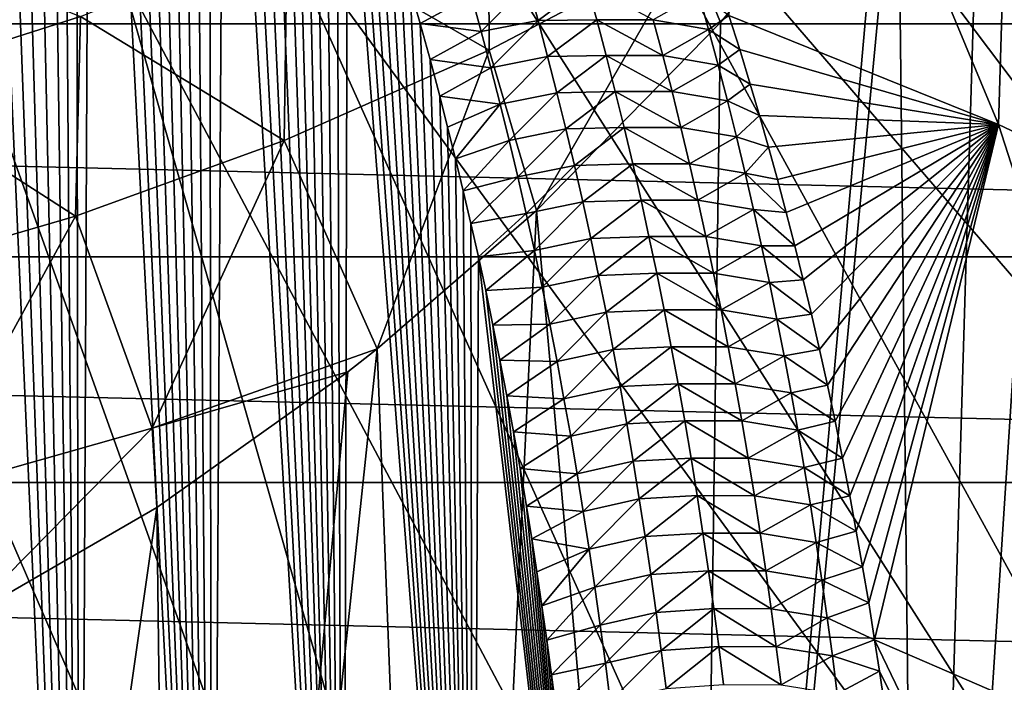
# Model space of a CAD drawing. Header units: metres. Extents: x -109 to 109, y -315 to 32.
# Tile 338 of 384: x 82.13 to 87.57, y -19.46 to -15.8. Entities that reach past the tile are written whole.
import ezdxf

# ---------------------------------------------------------------- set-up
doc = ezdxf.new("R2010")
doc.units = ezdxf.units.M
doc.layers.add('solid_K244242000C74_AAA', color=7, linetype='CONTINUOUS')

msp = doc.modelspace()

# ---------------------------------------------------------------- linework, layer by layer
at = {"layer": 'solid_K244242000C74_AAA'}
for points in [[(81.726303, -25.025198, 72.323257), (82.462288, -24.702486, 72.268303), (81.829086, -10.397552, 49.856537)], [(82.462288, -24.702486, 72.268303), (81.941139, -10.552085, 50.159004), (81.829086, -10.397552, 49.856537)], [(82.462288, -24.702486, 72.268303), (82.053001, -10.71197, 50.471073), (81.941139, -10.552085, 50.159004)], [(82.462288, -24.702486, 72.268303), (82.164726, -10.876946, 50.792385), (82.053001, -10.71197, 50.471073)], [(82.462288, -24.702486, 72.268303), (82.276291, -11.047053, 51.122986), (82.164726, -10.876946, 50.792385)], [(82.462288, -24.702486, 72.268303), (82.359779, -11.178288, 51.37743), (82.276291, -11.047053, 51.122986)], [(82.462288, -24.702486, 72.268303), (82.443062, -11.312881, 51.637753), (82.359779, -11.178288, 51.37743)], [(82.462288, -24.702486, 72.268303), (82.526131, -11.450831, 51.903946), (82.443062, -11.312881, 51.637753)], [(82.462288, -24.702486, 72.268303), (83.19355, -24.333359, 72.204231), (82.526131, -11.450831, 51.903946)], [(83.19355, -24.333359, 72.204231), (82.60907, -11.591851, 52.175621), (82.526131, -11.450831, 51.903946)], [(83.19355, -24.333359, 72.204231), (82.691811, -11.736156, 52.453064), (82.60907, -11.591851, 52.175621)], [(83.19355, -24.333359, 72.204231), (82.774277, -11.883986, 52.736595), (82.691811, -11.736156, 52.453064)], [(83.19355, -24.333359, 72.204231), (82.8564, -12.03558, 53.026524), (82.774277, -11.883986, 52.736595)], [(83.19355, -24.333359, 72.204231), (82.938171, -12.190987, 53.322914), (82.8564, -12.03558, 53.026524)], [(96.500847, -23.082178, -78.325066), (87.988174, -12.127951, -73.288864), (87.314735, -12.73212, -73.288864)], [(83.19355, -24.333359, 72.204231), (83.019707, -12.349838, 53.625278), (82.938171, -12.190987, 53.322914)], [(83.19355, -24.333359, 72.204231), (83.100922, -12.512368, 53.933914), (83.019707, -12.349838, 53.625278)], [(83.19355, -24.333359, 72.204231), (83.181717, -12.67886, 54.249184), (83.100922, -12.512368, 53.933914)], [(83.19355, -24.333359, 72.204231), (83.262009, -12.849599, 54.571438), (83.181717, -12.67886, 54.249184)], [(96.500847, -23.082178, -78.325066), (87.314735, -12.73212, -73.288864), (86.609573, -13.298944, -73.288864)], [(83.19355, -24.333359, 72.204231), (83.918694, -23.917194, 72.130882), (83.262009, -12.849599, 54.571438)], [(83.918694, -23.917194, 72.130882), (83.341751, -13.024694, 54.900822), (83.262009, -12.849599, 54.571438)], [(83.918694, -23.917194, 72.130882), (83.42112, -13.203691, 55.236744), (83.341751, -13.024694, 54.900822)], [(86.050797, -15.778422, 60.021004), (87.539848, -16.380283, 59.621948), (86.159142, -13.059424, 53.583256)], [(87.539848, -16.380283, 59.621948), (87.621529, -13.692855, 53.139721), (86.159142, -13.059424, 53.583256)], [(83.918694, -23.917194, 72.130882), (83.500015, -13.38683, 55.579498), (83.42112, -13.203691, 55.236744)], [(87.106598, -25.63072, 18.112415), (87.455322, -13.964236, 2.079602), (87.912674, -13.26642, 1.975686)], [(88.22747, -24.603294, 18.831827), (87.106598, -25.63072, 18.112415), (87.912674, -13.26642, 1.975686)], [(94.216187, -24.878862, -78.325066), (86.609573, -13.298944, -73.288864), (85.874756, -13.826761, -73.288864)], [(94.216187, -24.878862, -78.325066), (96.500847, -23.082178, -78.325066), (86.609573, -13.298944, -73.288864)], [(83.918694, -23.917194, 72.130882), (83.578316, -13.574454, 55.929497), (83.500015, -13.38683, 55.579498)], [(83.918694, -23.917194, 72.130882), (83.640434, -13.72801, 56.214989), (83.578316, -13.574454, 55.929497)], [(87.539848, -16.380283, 59.621948), (88.975883, -17.059437, 59.1464), (87.621529, -13.692855, 53.139721)], [(83.918694, -23.917194, 72.130882), (83.702019, -13.884823, 56.505577), (83.640434, -13.72801, 56.214989)], [(94.216187, -24.878862, -78.325066), (85.874756, -13.826761, -73.288864), (85.112442, -14.314021, -73.288864)], [(83.918694, -23.917194, 72.130882), (83.763206, -14.04459, 56.800892), (83.702019, -13.884823, 56.505577)], [(87.106598, -25.63072, 18.112415), (86.983444, -14.621657, 2.177597), (87.455322, -13.964236, 2.079602)], [(83.918694, -23.917194, 72.130882), (83.824043, -14.207211, 57.100811), (83.763206, -14.04459, 56.800892)], [(83.918694, -23.917194, 72.130882), (83.884422, -14.372892, 57.405563), (83.824043, -14.207211, 57.100811)], [(91.771072, -26.450243, -78.325066), (85.112442, -14.314021, -73.288864), (84.324867, -14.759296, -73.288864)], [(91.771072, -26.450243, -78.325066), (94.216187, -24.878862, -78.325066), (85.112442, -14.314021, -73.288864)], [(83.918694, -23.917194, 72.130882), (83.944267, -14.541843, 57.715397), (83.884422, -14.372892, 57.405563)], [(48.368961, -14.502484, -83.82), (104.631042, -14.502484, -83.82), (103.909103, -15.824654, -83.82)], [(48.368961, -14.502484, -83.82), (103.909103, -15.824654, -83.82), (49.090897, -15.824654, -83.82)], [(83.918694, -23.917194, 72.130882), (84.636841, -23.452209, 72.046844), (83.944267, -14.541843, 57.715397)], [(84.636841, -23.452209, 72.046844), (84.003487, -14.714275, 58.030548), (83.944267, -14.541843, 57.715397)], [(85.852348, -26.548883, 17.469511), (86.899925, -14.732051, 2.194059), (86.983444, -14.621657, 2.177597)], [(87.106598, -25.63072, 18.112415), (85.852348, -26.548883, 17.469511), (86.983444, -14.621657, 2.177597)], [(84.636841, -23.452209, 72.046844), (84.061996, -14.890398, 58.35125), (84.003487, -14.714275, 58.030548)], [(85.830353, -15.389502, 1.460234), (86.899925, -14.732051, 2.194059), (86.003578, -15.816798, 2.35558)], [(85.852348, -26.548883, 17.469511), (86.003578, -15.816798, 2.35558), (86.899925, -14.732051, 2.194059)], [(91.771072, -26.450243, -78.325066), (84.324867, -14.759296, -73.288864), (83.514336, -15.16128, -73.288864)], [(83.609894, -15.327143, -2.092104), (84.721313, -14.787287, -1.464418), (84.726151, -15.969409, 0.798521)], [(84.721313, -14.787287, -1.464418), (85.830353, -15.389502, 1.460234), (84.726151, -15.969409, 0.798521)], [(84.636841, -23.452209, 72.046844), (84.119835, -15.070141, 58.677422), (84.061996, -14.890398, 58.35125)], [(84.636841, -23.452209, 72.046844), (84.177193, -15.253093, 59.008583), (84.119835, -15.070141, 58.677422)], [(89.18766, -27.782084, -78.325066), (83.514336, -15.16128, -73.288864), (82.683235, -15.518793, -73.288864)], [(89.18766, -27.782084, -78.325066), (91.771072, -26.450243, -78.325066), (83.514336, -15.16128, -73.288864)], [(84.636841, -23.452209, 72.046844), (84.233971, -15.439481, 59.344975), (84.177193, -15.253093, 59.008583)], [(81.292633, -15.317163, -5.578366), (82.468315, -15.783649, -2.635833), (81.302444, -16.156658, -3.089753)], [(82.468315, -15.783649, -2.635833), (83.609894, -15.327143, -2.092104), (83.594566, -16.468418, 0.211149)], [(83.609894, -15.327143, -2.092104), (84.726151, -15.969409, 0.798521), (83.594566, -16.468418, 0.211149)], [(84.726151, -15.969409, 0.798521), (85.830353, -15.389502, 1.460234), (84.987144, -16.856384, 2.510394)], [(85.830353, -15.389502, 1.460234), (86.003578, -15.816798, 2.35558), (84.987144, -16.856384, 2.510394)], [(81.516525, -15.439268, -73.162537), (81.834, -15.830786, -73.288864), (82.683235, -15.518793, -73.288864)], [(84.636841, -23.452209, 72.046844), (84.290039, -15.62956, 59.686874), (84.233971, -15.439481, 59.344975)], [(86.489357, -28.862324, -78.325066), (82.683235, -15.518793, -73.288864), (81.834, -15.830786, -73.288864)], [(86.489357, -28.862324, -78.325066), (89.18766, -27.782084, -78.325066), (82.683235, -15.518793, -73.288864)], [(84.941872, -15.608311, 60.028282), (84.627968, -15.668953, 59.996098), (84.682739, -15.867854, 60.353378)], [(84.996269, -15.806502, 60.386284), (84.941872, -15.608311, 60.028282), (84.682739, -15.867854, 60.353378)], [(85.266327, -15.604898, 60.060627), (84.941872, -15.608311, 60.028282), (84.996269, -15.806502, 60.386284)], [(85.320297, -15.801975, 60.418526), (85.266327, -15.604898, 60.060627), (84.996269, -15.806502, 60.386284)], [(85.632614, -15.80177, 60.353882), (85.266327, -15.604898, 60.060627), (85.320297, -15.801975, 60.418526)], [(84.636841, -23.452209, 72.046844), (84.345291, -15.823585, 60.034557), (84.290039, -15.62956, 59.686874)], [(84.627968, -15.668953, 59.996098), (84.290039, -15.62956, 59.686874), (84.345291, -15.823585, 60.034557)], [(85.938675, -15.855414, 60.283508), (85.883911, -15.658837, 59.922245), (85.632614, -15.80177, 60.353882)], [(85.938675, -15.855414, 60.283508), (86.050797, -15.778422, 60.021004), (85.883911, -15.658837, 59.922245)], [(84.682739, -15.867854, 60.353378), (84.627968, -15.668953, 59.996098), (84.345291, -15.823585, 60.034557)], [(49.090897, -15.824654, -83.82), (103.909103, -15.824654, -83.82), (103.125038, -17.110952, -83.82)], [(49.090897, -15.824654, -83.82), (103.125038, -17.110952, -83.82), (49.874958, -17.110952, -83.82)], [(81.302444, -16.156658, -3.089753), (82.468315, -15.783649, -2.635833), (82.441093, -16.887325, -0.296582)], [(82.468315, -15.783649, -2.635833), (83.594566, -16.468418, 0.211149), (82.441093, -16.887325, -0.296582)], [(84.636841, -23.452209, 72.046844), (84.399597, -16.021811, 60.388294), (84.345291, -15.823585, 60.034557)], [(84.682739, -15.867854, 60.353378), (84.345291, -15.823585, 60.034557), (84.399597, -16.021811, 60.388294)], [(84.996269, -15.806502, 60.386284), (84.682739, -15.867854, 60.353378), (84.735786, -16.067467, 60.710556)], [(85.048958, -16.005421, 60.744144), (84.996269, -15.806502, 60.386284), (84.735786, -16.067467, 60.710556)], [(85.852348, -26.548883, 17.469511), (84.987144, -16.856384, 2.510394), (86.003578, -15.816798, 2.35558)], [(85.320297, -15.801975, 60.418526), (84.996269, -15.806502, 60.386284), (85.048958, -16.005421, 60.744144)], [(85.372551, -15.999789, 60.776253), (85.320297, -15.801975, 60.418526), (85.048958, -16.005421, 60.744144)], [(85.685257, -15.999502, 60.7136), (85.632614, -15.80177, 60.353882), (85.320297, -15.801975, 60.418526)], [(85.685257, -15.999502, 60.7136), (85.320297, -15.801975, 60.418526), (85.372551, -15.999789, 60.776253)], [(85.938675, -15.855414, 60.283508), (85.632614, -15.80177, 60.353882), (85.685257, -15.999502, 60.7136)], [(85.938675, -15.855414, 60.283508), (86.110161, -15.966756, 60.359974), (86.050797, -15.778422, 60.021004)], [(86.110161, -15.966756, 60.359974), (87.539848, -16.380283, 59.621948), (86.050797, -15.778422, 60.021004)], [(86.489357, -28.862324, -78.325066), (81.834, -15.830786, -73.288864), (80.969116, -16.096346, -73.288864)], [(84.735786, -16.067467, 60.710556), (84.682739, -15.867854, 60.353378), (84.399597, -16.021811, 60.388294)], [(85.991684, -16.052767, 60.644543), (85.938675, -15.855414, 60.283508), (85.685257, -15.999502, 60.7136)], [(85.991684, -16.052767, 60.644543), (86.110161, -15.966756, 60.359974), (85.938675, -15.855414, 60.283508)], [(83.594566, -16.468418, 0.211149), (84.726151, -15.969409, 0.798521), (84.107582, -17.619232, 2.624165)], [(84.726151, -15.969409, 0.798521), (84.987144, -16.856384, 2.510394), (84.107582, -17.619232, 2.624165)], [(85.991684, -16.052767, 60.644543), (86.168587, -16.158577, 60.703972), (86.110161, -15.966756, 60.359974)], [(86.110161, -15.966756, 60.359974), (86.168587, -16.158577, 60.703972), (87.539848, -16.380283, 59.621948)], [(84.636841, -23.452209, 72.046844), (84.452904, -16.224394, 60.748249), (84.399597, -16.021811, 60.388294)], [(84.735786, -16.067467, 60.710556), (84.399597, -16.021811, 60.388294), (84.452904, -16.224394, 60.748249)], [(85.048958, -16.005421, 60.744144), (84.735786, -16.067467, 60.710556), (84.787125, -16.267788, 61.067619)], [(85.099945, -16.205061, 61.101856), (85.048958, -16.005421, 60.744144), (84.787125, -16.267788, 61.067619)], [(85.372551, -15.999789, 60.776253), (85.048958, -16.005421, 60.744144), (85.099945, -16.205061, 61.101856)], [(85.423126, -16.198339, 61.133801), (85.372551, -15.999789, 60.776253), (85.099945, -16.205061, 61.101856)], [(85.736198, -16.197992, 61.073105), (85.685257, -15.999502, 60.7136), (85.372551, -15.999789, 60.776253)], [(85.736198, -16.197992, 61.073105), (85.372551, -15.999789, 60.776253), (85.423126, -16.198339, 61.133801)], [(85.991684, -16.052767, 60.644543), (85.685257, -15.999502, 60.7136), (85.736198, -16.197992, 61.073105)], [(83.700577, -29.681183, -78.325066), (80.969116, -16.096346, -73.288864), (80.091125, -16.314692, -73.288864)], [(83.700577, -29.681183, -78.325066), (86.489357, -28.862324, -78.325066), (80.969116, -16.096346, -73.288864)], [(84.787125, -16.267788, 61.067619), (84.735786, -16.067467, 60.710556), (84.452904, -16.224394, 60.748249)], [(86.042976, -16.250896, 61.005333), (85.991684, -16.052767, 60.644543), (85.736198, -16.197992, 61.073105)], [(86.042976, -16.250896, 61.005333), (86.168587, -16.158577, 60.703972), (85.991684, -16.052767, 60.644543)], [(81.302444, -16.156658, -3.089753), (82.441093, -16.887325, -0.296582), (81.270767, -17.227325, -0.719684)], [(85.099945, -16.205061, 61.101856), (84.787125, -16.267788, 61.067619), (84.836792, -16.468819, 61.424557)], [(85.149261, -16.405426, 61.459408), (85.099945, -16.205061, 61.101856), (84.836792, -16.468819, 61.424557)], [(85.423126, -16.198339, 61.133801), (85.099945, -16.205061, 61.101856), (85.149261, -16.405426, 61.459408)], [(85.472046, -16.397625, 61.491154), (85.423126, -16.198339, 61.133801), (85.149261, -16.405426, 61.459408)], [(85.785469, -16.39724, 61.432392), (85.736198, -16.197992, 61.073105), (85.423126, -16.198339, 61.133801)], [(85.785469, -16.39724, 61.432392), (85.423126, -16.198339, 61.133801), (85.472046, -16.397625, 61.491154)], [(86.042976, -16.250896, 61.005333), (85.736198, -16.197992, 61.073105), (85.785469, -16.39724, 61.432392)], [(86.042976, -16.250896, 61.005333), (86.219383, -16.331087, 61.012295), (86.168587, -16.158577, 60.703972)], [(86.168587, -16.158577, 60.703972), (86.219383, -16.331087, 61.012295), (87.539848, -16.380283, 59.621948)], [(84.636841, -23.452209, 72.046844), (84.496796, -16.396091, 61.052464), (84.452904, -16.224394, 60.748249)], [(84.787125, -16.267788, 61.067619), (84.452904, -16.224394, 60.748249), (84.496796, -16.396091, 61.052464)], [(86.092583, -16.449799, 61.365875), (86.042976, -16.250896, 61.005333), (85.785469, -16.39724, 61.432392)], [(86.092583, -16.449799, 61.365875), (86.219383, -16.331087, 61.012295), (86.042976, -16.250896, 61.005333)], [(83.700577, -29.681183, -78.325066), (80.091125, -16.314692, -73.288864), (79.202599, -16.485184, -73.288864)], [(84.787125, -16.267788, 61.067619), (84.496796, -16.396091, 61.052464), (84.540184, -16.570442, 61.360577)], [(84.836792, -16.468819, 61.424557), (84.787125, -16.267788, 61.067619), (84.540184, -16.570442, 61.360577)], [(86.092583, -16.449799, 61.365875), (86.269356, -16.506554, 61.324917), (86.219383, -16.331087, 61.012295)], [(86.219383, -16.331087, 61.012295), (86.269356, -16.506554, 61.324917), (87.539848, -16.380283, 59.621948)], [(84.636841, -23.452209, 72.046844), (84.540184, -16.570442, 61.360577), (84.496796, -16.396091, 61.052464)], [(85.149261, -16.405426, 61.459408), (84.836792, -16.468819, 61.424557), (84.884804, -16.670555, 61.781345)], [(85.19693, -16.606514, 61.816788), (85.149261, -16.405426, 61.459408), (84.884804, -16.670555, 61.781345)], [(85.472046, -16.397625, 61.491154), (85.149261, -16.405426, 61.459408), (85.19693, -16.606514, 61.816788)], [(85.519333, -16.597645, 61.848301), (85.472046, -16.397625, 61.491154), (85.19693, -16.606514, 61.816788)], [(85.833084, -16.597242, 61.791443), (85.785469, -16.39724, 61.432392), (85.472046, -16.397625, 61.491154)], [(85.833084, -16.597242, 61.791443), (85.472046, -16.397625, 61.491154), (85.519333, -16.597645, 61.848301)], [(86.092583, -16.449799, 61.365875), (85.785469, -16.39724, 61.432392), (85.833084, -16.597242, 61.791443)], [(86.269356, -16.506554, 61.324917), (86.318459, -16.685091, 61.642014), (87.539848, -16.380283, 59.621948)], [(86.318459, -16.685091, 61.642014), (86.366669, -16.866776, 61.963673), (87.539848, -16.380283, 59.621948)], [(86.366669, -16.866776, 61.963673), (86.414047, -17.051334, 62.289158), (87.539848, -16.380283, 59.621948)], [(86.414047, -17.051334, 62.289158), (86.460556, -17.238791, 62.618446), (87.539848, -16.380283, 59.621948)], [(86.460556, -17.238791, 62.618446), (86.506157, -17.429274, 62.951759), (87.539848, -16.380283, 59.621948)], [(86.506157, -17.429274, 62.951759), (86.550781, -17.622919, 63.28931), (87.539848, -16.380283, 59.621948)], [(86.550781, -17.622919, 63.28931), (86.594368, -17.819862, 63.631321), (87.539848, -16.380283, 59.621948)], [(86.594368, -17.819862, 63.631321), (86.636864, -18.020248, 63.978012), (87.539848, -16.380283, 59.621948)], [(86.636864, -18.020248, 63.978012), (86.678192, -18.224216, 64.32959), (87.539848, -16.380283, 59.621948)], [(86.678192, -18.224216, 64.32959), (86.7183, -18.431913, 64.686272), (87.539848, -16.380283, 59.621948)], [(86.7183, -18.431913, 64.686272), (86.754074, -18.626228, 65.01873), (87.539848, -16.380283, 59.621948)], [(86.754074, -18.626228, 65.01873), (86.788918, -18.82342, 65.35466), (87.539848, -16.380283, 59.621948)], [(86.788918, -18.82342, 65.35466), (86.822777, -19.023556, 65.694138), (87.539848, -16.380283, 59.621948)], [(86.822777, -19.023556, 65.694138), (86.855583, -19.226768, 66.037392), (87.539848, -16.380283, 59.621948)], [(86.855583, -19.226768, 66.037392), (88.71682, -20.033554, 65.50248), (87.539848, -16.380283, 59.621948)], [(88.71682, -20.033554, 65.50248), (88.975883, -17.059437, 59.1464), (87.539848, -16.380283, 59.621948)], [(82.441093, -16.887325, -0.296582), (83.594566, -16.468418, 0.211149), (82.863983, -18.057861, 2.08802)], [(83.594566, -16.468418, 0.211149), (84.107582, -17.619232, 2.624165), (82.863983, -18.057861, 2.08802)], [(84.836792, -16.468819, 61.424557), (84.540184, -16.570442, 61.360577), (84.582977, -16.747627, 61.672775)], [(84.884804, -16.670555, 61.781345), (84.836792, -16.468819, 61.424557), (84.582977, -16.747627, 61.672775)], [(86.140518, -16.649477, 61.726162), (86.092583, -16.449799, 61.365875), (85.833084, -16.597242, 61.791443)], [(86.140518, -16.649477, 61.726162), (86.269356, -16.506554, 61.324917), (86.092583, -16.449799, 61.365875)], [(80.846596, -30.231243, -78.325066), (83.700577, -29.681183, -78.325066), (79.202599, -16.485184, -73.288864)], [(86.140518, -16.649477, 61.726162), (86.318459, -16.685091, 61.642014), (86.269356, -16.506554, 61.324917)], [(84.636841, -23.452209, 72.046844), (84.582977, -16.747627, 61.672775), (84.540184, -16.570442, 61.360577)], [(85.19693, -16.606514, 61.816788), (84.884804, -16.670555, 61.781345), (84.93119, -16.872997, 62.137981)], [(85.242989, -16.808321, 62.173977), (85.19693, -16.606514, 61.816788), (84.93119, -16.872997, 62.137981)], [(85.519333, -16.597645, 61.848301), (85.19693, -16.606514, 61.816788), (85.242989, -16.808321, 62.173977)], [(85.56501, -16.798397, 62.205235), (85.519333, -16.597645, 61.848301), (85.242989, -16.808321, 62.173977)], [(85.879082, -16.797998, 62.150249), (85.833084, -16.597242, 61.791443), (85.519333, -16.597645, 61.848301)], [(85.879082, -16.797998, 62.150249), (85.519333, -16.597645, 61.848301), (85.56501, -16.798397, 62.205235)], [(86.140518, -16.649477, 61.726162), (85.833084, -16.597242, 61.791443), (85.879082, -16.797998, 62.150249)], [(84.884804, -16.670555, 61.781345), (84.582977, -16.747627, 61.672775), (84.625076, -16.927828, 61.989239)], [(84.93119, -16.872997, 62.137981), (84.884804, -16.670555, 61.781345), (84.625076, -16.927828, 61.989239)], [(86.186829, -16.84993, 62.086174), (86.140518, -16.649477, 61.726162), (85.879082, -16.797998, 62.150249)], [(86.140518, -16.649477, 61.726162), (86.366669, -16.866776, 61.963673), (86.318459, -16.685091, 61.642014)], [(86.186829, -16.84993, 62.086174), (86.366669, -16.866776, 61.963673), (86.140518, -16.649477, 61.726162)], [(84.636841, -23.452209, 72.046844), (84.625076, -16.927828, 61.989239), (84.582977, -16.747627, 61.672775)], [(85.56501, -16.798397, 62.205235), (85.242989, -16.808321, 62.173977), (85.287453, -17.010847, 62.530968)], [(85.609108, -16.999882, 62.561943), (85.56501, -16.798397, 62.205235), (85.287453, -17.010847, 62.530968)], [(85.923485, -16.99951, 62.508804), (85.879082, -16.797998, 62.150249), (85.56501, -16.798397, 62.205235)], [(85.923485, -16.99951, 62.508804), (85.56501, -16.798397, 62.205235), (85.609108, -16.999882, 62.561943)], [(86.186829, -16.84993, 62.086174), (85.879082, -16.797998, 62.150249), (85.923485, -16.99951, 62.508804)], [(84.480484, -27.346239, 16.911198), (84.107582, -17.619232, 2.624165), (84.987144, -16.856384, 2.510394)], [(85.852348, -26.548883, 17.469511), (84.480484, -27.346239, 16.911198), (84.987144, -16.856384, 2.510394)], [(85.242989, -16.808321, 62.173977), (84.93119, -16.872997, 62.137981), (84.975967, -17.076143, 62.49445)], [(85.287453, -17.010847, 62.530968), (85.242989, -16.808321, 62.173977), (84.975967, -17.076143, 62.49445)], [(86.231522, -17.051155, 62.445911), (86.186829, -16.84993, 62.086174), (85.923485, -16.99951, 62.508804)], [(86.186829, -16.84993, 62.086174), (86.414047, -17.051334, 62.289158), (86.366669, -16.866776, 61.963673)], [(86.231522, -17.051155, 62.445911), (86.414047, -17.051334, 62.289158), (86.186829, -16.84993, 62.086174)], [(81.270767, -17.227325, -0.719684), (82.441093, -16.887325, -0.296582), (81.604324, -18.416044, 1.646069)], [(82.441093, -16.887325, -0.296582), (82.863983, -18.057861, 2.08802), (81.604324, -18.416044, 1.646069)], [(84.93119, -16.872997, 62.137981), (84.625076, -16.927828, 61.989239), (84.666405, -17.111227, 62.310154)], [(84.975967, -17.076143, 62.49445), (84.93119, -16.872997, 62.137981), (84.666405, -17.111227, 62.310154)], [(84.636841, -23.452209, 72.046844), (84.666405, -17.111227, 62.310154), (84.625076, -16.927828, 61.989239)], [(85.287453, -17.010847, 62.530968), (84.975967, -17.076143, 62.49445), (85.019173, -17.279991, 62.850735)], [(85.330345, -17.214092, 62.887753), (85.287453, -17.010847, 62.530968), (85.019173, -17.279991, 62.850735)], [(85.609108, -16.999882, 62.561943), (85.287453, -17.010847, 62.530968), (85.330345, -17.214092, 62.887753)], [(85.651649, -17.202099, 62.918415), (85.609108, -16.999882, 62.561943), (85.330345, -17.214092, 62.887753)], [(85.966309, -17.201775, 62.867096), (85.923485, -16.99951, 62.508804), (85.609108, -16.999882, 62.561943)], [(85.966309, -17.201775, 62.867096), (85.609108, -16.999882, 62.561943), (85.651649, -17.202099, 62.918415)], [(86.231522, -17.051155, 62.445911), (85.923485, -16.99951, 62.508804), (85.966309, -17.201775, 62.867096)], [(84.975967, -17.076143, 62.49445), (84.666405, -17.111227, 62.310154), (84.706856, -17.298006, 62.635696)], [(85.019173, -17.279991, 62.850735), (84.975967, -17.076143, 62.49445), (84.706856, -17.298006, 62.635696)], [(86.274628, -17.253151, 62.805363), (86.231522, -17.051155, 62.445911), (85.966309, -17.201775, 62.867096)], [(86.231522, -17.051155, 62.445911), (86.460556, -17.238791, 62.618446), (86.414047, -17.051334, 62.289158)], [(86.274628, -17.253151, 62.805363), (86.460556, -17.238791, 62.618446), (86.231522, -17.051155, 62.445911)], [(49.874958, -17.110952, -83.82), (103.125038, -17.110952, -83.82), (102.28093, -18.358145, -83.82)], [(49.874958, -17.110952, -83.82), (102.28093, -18.358145, -83.82), (50.71907, -18.358145, -83.82)], [(84.636841, -23.452209, 72.046844), (85.346046, -22.938314, 71.952415), (84.666405, -17.111227, 62.310154)], [(85.346046, -22.938314, 71.952415), (84.706856, -17.298006, 62.635696), (84.666405, -17.111227, 62.310154)], [(85.330345, -17.214092, 62.887753), (85.019173, -17.279991, 62.850735), (85.060806, -17.484543, 63.206829)], [(85.371674, -17.418056, 63.244316), (85.330345, -17.214092, 62.887753), (85.060806, -17.484543, 63.206829)], [(85.651649, -17.202099, 62.918415), (85.330345, -17.214092, 62.887753), (85.371674, -17.418056, 63.244316)], [(85.692642, -17.405046, 63.274643), (85.651649, -17.202099, 62.918415), (85.371674, -17.418056, 63.244316)], [(86.007576, -17.404793, 63.225121), (85.966309, -17.201775, 62.867096), (85.651649, -17.202099, 62.918415)], [(86.007576, -17.404793, 63.225121), (85.651649, -17.202099, 62.918415), (85.692642, -17.405046, 63.274643)], [(86.274628, -17.253151, 62.805363), (85.966309, -17.201775, 62.867096), (86.007576, -17.404793, 63.225121)], [(86.274628, -17.253151, 62.805363), (86.506157, -17.429274, 62.951759), (86.460556, -17.238791, 62.618446)], [(85.019173, -17.279991, 62.850735), (84.706856, -17.298006, 62.635696), (84.746346, -17.488348, 62.966053)], [(85.060806, -17.484543, 63.206829), (85.019173, -17.279991, 62.850735), (84.746346, -17.488348, 62.966053)], [(86.316162, -17.455921, 63.16452), (86.274628, -17.253151, 62.805363), (86.007576, -17.404793, 63.225121)], [(86.316162, -17.455921, 63.16452), (86.506157, -17.429274, 62.951759), (86.274628, -17.253151, 62.805363)], [(85.346046, -22.938314, 71.952415), (84.746346, -17.488348, 62.966053), (84.706856, -17.298006, 62.635696)], [(85.692642, -17.405046, 63.274643), (85.371674, -17.418056, 63.244316), (85.411469, -17.622736, 63.600655)], [(85.732109, -17.608725, 63.630619), (85.692642, -17.405046, 63.274643), (85.411469, -17.622736, 63.600655)], [(86.047302, -17.608562, 63.582867), (86.007576, -17.404793, 63.225121), (85.692642, -17.405046, 63.274643)], [(86.047302, -17.608562, 63.582867), (85.692642, -17.405046, 63.274643), (85.732109, -17.608725, 63.630619)], [(86.316162, -17.455921, 63.16452), (86.007576, -17.404793, 63.225121), (86.047302, -17.608562, 63.582867)], [(85.371674, -17.418056, 63.244316), (85.060806, -17.484543, 63.206829), (85.100899, -17.689796, 63.562721)], [(85.411469, -17.622736, 63.600655), (85.371674, -17.418056, 63.244316), (85.100899, -17.689796, 63.562721)], [(86.356148, -17.659464, 63.523376), (86.316162, -17.455921, 63.16452), (86.047302, -17.608562, 63.582867)], [(86.316162, -17.455921, 63.16452), (86.550781, -17.622919, 63.28931), (86.506157, -17.429274, 62.951759)], [(86.356148, -17.659464, 63.523376), (86.550781, -17.622919, 63.28931), (86.316162, -17.455921, 63.16452)], [(85.060806, -17.484543, 63.206829), (84.746346, -17.488348, 62.966053), (84.784988, -17.682055, 63.301018)], [(85.346046, -22.938314, 71.952415), (84.784988, -17.682055, 63.301018), (84.746346, -17.488348, 62.966053)], [(85.100899, -17.689796, 63.562721), (85.060806, -17.484543, 63.206829), (84.784988, -17.682055, 63.301018)], [(82.863983, -18.057861, 2.08802), (84.107582, -17.619232, 2.624165), (83.9459, -17.74703, 2.643152)], [(83.008255, -28.012758, 16.444496), (83.9459, -17.74703, 2.643152), (84.107582, -17.619232, 2.624165)], [(84.480484, -27.346239, 16.911198), (83.008255, -28.012758, 16.444496), (84.107582, -17.619232, 2.624165)], [(85.411469, -17.622736, 63.600655), (85.100899, -17.689796, 63.562721), (85.139458, -17.895748, 63.918404)], [(85.449745, -17.828135, 63.956757), (85.411469, -17.622736, 63.600655), (85.139458, -17.895748, 63.918404)], [(85.732109, -17.608725, 63.630619), (85.411469, -17.622736, 63.600655), (85.449745, -17.828135, 63.956757)], [(85.770065, -17.813133, 63.986336), (85.732109, -17.608725, 63.630619), (85.449745, -17.828135, 63.956757)], [(86.085503, -17.813084, 63.940327), (86.047302, -17.608562, 63.582867), (85.732109, -17.608725, 63.630619)], [(86.085503, -17.813084, 63.940327), (85.732109, -17.608725, 63.630619), (85.770065, -17.813133, 63.986336)], [(86.356148, -17.659464, 63.523376), (86.047302, -17.608562, 63.582867), (86.085503, -17.813084, 63.940327)], [(86.356148, -17.659464, 63.523376), (86.594368, -17.819862, 63.631321), (86.550781, -17.622919, 63.28931)], [(86.3946, -17.863777, 63.881924), (86.356148, -17.659464, 63.523376), (86.085503, -17.813084, 63.940327)], [(86.3946, -17.863777, 63.881924), (86.594368, -17.819862, 63.631321), (86.356148, -17.659464, 63.523376)], [(85.346046, -22.938314, 71.952415), (84.823029, -17.878721, 63.640171), (84.784988, -17.682055, 63.301018)], [(85.100899, -17.689796, 63.562721), (84.784988, -17.682055, 63.301018), (84.823029, -17.878721, 63.640171)], [(85.139458, -17.895748, 63.918404), (85.100899, -17.689796, 63.562721), (84.823029, -17.878721, 63.640171)], [(82.863983, -18.057861, 2.08802), (83.9459, -17.74703, 2.643152), (82.889694, -18.495928, 2.754622)], [(83.008255, -28.012758, 16.444496), (82.889694, -18.495928, 2.754622), (83.9459, -17.74703, 2.643152)], [(85.449745, -17.828135, 63.956757), (85.139458, -17.895748, 63.918404), (85.176506, -18.102402, 64.273865)], [(85.486519, -18.034246, 64.312614), (85.449745, -17.828135, 63.956757), (85.176506, -18.102402, 64.273865)], [(85.770065, -17.813133, 63.986336), (85.449745, -17.828135, 63.956757), (85.486519, -18.034246, 64.312614)], [(85.806534, -18.01827, 64.341782), (85.770065, -17.813133, 63.986336), (85.486519, -18.034246, 64.312614)], [(86.1222, -18.018358, 64.297493), (86.085503, -17.813084, 63.940327), (85.770065, -17.813133, 63.986336)], [(86.1222, -18.018358, 64.297493), (85.770065, -17.813133, 63.986336), (85.806534, -18.01827, 64.341782)], [(86.3946, -17.863777, 63.881924), (86.085503, -17.813084, 63.940327), (86.1222, -18.018358, 64.297493)], [(86.3946, -17.863777, 63.881924), (86.636864, -18.020248, 63.978012), (86.594368, -17.819862, 63.631321)], [(85.346046, -22.938314, 71.952415), (84.860329, -18.078564, 63.983719), (84.823029, -17.878721, 63.640171)], [(85.139458, -17.895748, 63.918404), (84.823029, -17.878721, 63.640171), (84.860329, -18.078564, 63.983719)], [(86.431526, -18.068861, 64.240158), (86.3946, -17.863777, 63.881924), (86.1222, -18.018358, 64.297493)], [(86.431526, -18.068861, 64.240158), (86.636864, -18.020248, 63.978012), (86.3946, -17.863777, 63.881924)], [(85.176506, -18.102402, 64.273865), (85.139458, -17.895748, 63.918404), (84.860329, -18.078564, 63.983719)], [(81.604324, -18.416044, 1.646069), (82.863983, -18.057861, 2.08802), (81.825676, -19.111637, 2.846349)], [(82.863983, -18.057861, 2.08802), (82.889694, -18.495928, 2.754622), (81.825676, -19.111637, 2.846349)], [(85.486519, -18.034246, 64.312614), (85.176506, -18.102402, 64.273865), (85.212059, -18.309752, 64.629089)], [(85.521805, -18.241074, 64.668205), (85.486519, -18.034246, 64.312614), (85.212059, -18.309752, 64.629089)], [(85.806534, -18.01827, 64.341782), (85.486519, -18.034246, 64.312614), (85.521805, -18.241074, 64.668205)], [(85.84153, -18.224134, 64.696945), (85.806534, -18.01827, 64.341782), (85.521805, -18.241074, 64.668205)], [(86.157417, -18.224382, 64.654358), (85.806534, -18.01827, 64.341782), (85.84153, -18.224134, 64.696945)], [(86.157417, -18.224382, 64.654358), (86.1222, -18.018358, 64.297493), (85.806534, -18.01827, 64.341782)], [(86.431526, -18.068861, 64.240158), (86.1222, -18.018358, 64.297493), (86.157417, -18.224382, 64.654358)], [(86.431526, -18.068861, 64.240158), (86.678192, -18.224216, 64.32959), (86.636864, -18.020248, 63.978012)], [(85.346046, -22.938314, 71.952415), (84.896759, -18.281811, 64.331879), (84.860329, -18.078564, 63.983719)], [(85.176506, -18.102402, 64.273865), (84.860329, -18.078564, 63.983719), (84.896759, -18.281811, 64.331879)], [(85.212059, -18.309752, 64.629089), (85.176506, -18.102402, 64.273865), (84.896759, -18.281811, 64.331879)], [(86.466965, -18.274715, 64.598061), (86.431526, -18.068861, 64.240158), (86.157417, -18.224382, 64.654358)], [(86.466965, -18.274715, 64.598061), (86.678192, -18.224216, 64.32959), (86.431526, -18.068861, 64.240158)], [(85.521805, -18.241074, 64.668205), (85.212059, -18.309752, 64.629089), (85.246124, -18.517799, 64.984077)], [(85.555618, -18.448614, 65.023544), (85.521805, -18.241074, 64.668205), (85.246124, -18.517799, 64.984077)], [(85.84153, -18.224134, 64.696945), (85.521805, -18.241074, 64.668205), (85.555618, -18.448614, 65.023544)], [(85.875069, -18.430727, 65.051826), (85.84153, -18.224134, 64.696945), (85.555618, -18.448614, 65.023544)], [(86.191162, -18.431156, 65.01091), (85.84153, -18.224134, 64.696945), (85.875069, -18.430727, 65.051826)], [(86.191162, -18.431156, 65.01091), (86.157417, -18.224382, 64.654358), (85.84153, -18.224134, 64.696945)], [(86.466965, -18.274715, 64.598061), (86.157417, -18.224382, 64.654358), (86.191162, -18.431156, 65.01091)], [(86.500923, -18.48134, 64.955635), (86.466965, -18.274715, 64.598061), (86.191162, -18.431156, 65.01091)], [(86.466965, -18.274715, 64.598061), (86.7183, -18.431913, 64.686272), (86.678192, -18.224216, 64.32959)], [(86.500923, -18.48134, 64.955635), (86.7183, -18.431913, 64.686272), (86.466965, -18.274715, 64.598061)], [(85.346046, -22.938314, 71.952415), (84.932213, -18.488691, 64.68486), (84.896759, -18.281811, 64.331879)], [(85.212059, -18.309752, 64.629089), (84.896759, -18.281811, 64.331879), (84.932213, -18.488691, 64.68486)], [(85.246124, -18.517799, 64.984077), (85.212059, -18.309752, 64.629089), (84.932213, -18.488691, 64.68486)], [(50.71907, -18.358145, -83.82), (102.28093, -18.358145, -83.82), (101.377991, -19.564362, -83.82)], [(50.71907, -18.358145, -83.82), (101.377991, -19.564362, -83.82), (51.622013, -19.564362, -83.82)], [(85.875069, -18.430727, 65.051826), (85.555618, -18.448614, 65.023544), (85.587982, -18.656868, 65.378601)], [(85.907166, -18.638046, 65.40641), (85.875069, -18.430727, 65.051826), (85.587982, -18.656868, 65.378601)], [(86.223457, -18.63868, 65.367142), (85.875069, -18.430727, 65.051826), (85.907166, -18.638046, 65.40641)], [(86.223457, -18.63868, 65.367142), (86.191162, -18.431156, 65.01091), (85.875069, -18.430727, 65.051826)], [(86.500923, -18.48134, 64.955635), (86.191162, -18.431156, 65.01091), (86.223457, -18.63868, 65.367142)], [(86.500923, -18.48134, 64.955635), (86.754074, -18.626228, 65.01873), (86.7183, -18.431913, 64.686272)], [(85.346046, -22.938314, 71.952415), (84.961716, -18.669079, 64.991425), (84.932213, -18.488691, 64.68486)], [(85.246124, -18.517799, 64.984077), (84.932213, -18.488691, 64.68486), (84.961716, -18.669079, 64.991425)], [(85.555618, -18.448614, 65.023544), (85.246124, -18.517799, 64.984077), (85.27874, -18.726545, 65.338814)], [(85.587982, -18.656868, 65.378601), (85.555618, -18.448614, 65.023544), (85.27874, -18.726545, 65.338814)], [(86.533417, -18.688734, 65.312874), (86.500923, -18.48134, 64.955635), (86.223457, -18.63868, 65.367142)], [(86.533417, -18.688734, 65.312874), (86.754074, -18.626228, 65.01873), (86.500923, -18.48134, 64.955635)], [(81.454185, -28.54006, 16.075274), (81.825676, -19.111637, 2.846349), (82.889694, -18.495928, 2.754622)], [(83.008255, -28.012758, 16.444496), (81.454185, -28.54006, 16.075274), (82.889694, -18.495928, 2.754622)], [(85.27874, -18.726545, 65.338814), (85.246124, -18.517799, 64.984077), (84.961716, -18.669079, 64.991425)], [(85.587982, -18.656868, 65.378601), (85.27874, -18.726545, 65.338814), (85.309898, -18.935984, 65.693283)], [(85.618904, -18.865835, 65.733376), (85.587982, -18.656868, 65.378601), (85.309898, -18.935984, 65.693283)], [(85.907166, -18.638046, 65.40641), (85.587982, -18.656868, 65.378601), (85.618904, -18.865835, 65.733376)], [(85.937828, -18.84609, 65.760689), (85.907166, -18.638046, 65.40641), (85.618904, -18.865835, 65.733376)], [(86.254311, -18.846952, 65.723053), (85.907166, -18.638046, 65.40641), (85.937828, -18.84609, 65.760689)], [(86.254311, -18.846952, 65.723053), (86.223457, -18.63868, 65.367142), (85.907166, -18.638046, 65.40641)], [(86.533417, -18.688734, 65.312874), (86.223457, -18.63868, 65.367142), (86.254311, -18.846952, 65.723053)], [(86.533417, -18.688734, 65.312874), (86.788918, -18.82342, 65.35466), (86.754074, -18.626228, 65.01873)], [(85.346046, -22.938314, 71.952415), (84.990318, -18.852448, 65.301819), (84.961716, -18.669079, 64.991425)], [(85.27874, -18.726545, 65.338814), (84.961716, -18.669079, 64.991425), (84.990318, -18.852448, 65.301819)], [(86.564468, -18.896898, 65.669762), (86.533417, -18.688734, 65.312874), (86.254311, -18.846952, 65.723053)], [(86.564468, -18.896898, 65.669762), (86.788918, -18.82342, 65.35466), (86.533417, -18.688734, 65.312874)], [(85.27874, -18.726545, 65.338814), (84.990318, -18.852448, 65.301819), (85.017952, -19.03894, 65.616188)], [(85.309898, -18.935984, 65.693283), (85.27874, -18.726545, 65.338814), (85.017952, -19.03894, 65.616188)], [(85.346046, -22.938314, 71.952415), (85.017952, -19.03894, 65.616188), (84.990318, -18.852448, 65.301819)], [(85.618904, -18.865835, 65.733376), (85.309898, -18.935984, 65.693283), (85.339615, -19.146118, 66.047485)], [(85.648399, -19.07551, 66.08786), (85.618904, -18.865835, 65.733376), (85.339615, -19.146118, 66.047485)], [(85.937828, -18.84609, 65.760689), (85.618904, -18.865835, 65.733376), (85.648399, -19.07551, 66.08786)], [(85.967079, -19.054861, 66.114662), (85.937828, -18.84609, 65.760689), (85.648399, -19.07551, 66.08786)], [(86.283737, -19.055971, 66.078629), (85.937828, -18.84609, 65.760689), (85.967079, -19.054861, 66.114662)], [(86.283737, -19.055971, 66.078629), (86.254311, -18.846952, 65.723053), (85.937828, -18.84609, 65.760689)], [(86.564468, -18.896898, 65.669762), (86.254311, -18.846952, 65.723053), (86.283737, -19.055971, 66.078629)], [(86.564468, -18.896898, 65.669762), (86.822777, -19.023556, 65.694138), (86.788918, -18.82342, 65.35466)], [(86.59407, -19.105827, 66.026299), (86.564468, -18.896898, 65.669762), (86.283737, -19.055971, 66.078629)], [(86.59407, -19.105827, 66.026299), (86.822777, -19.023556, 65.694138), (86.564468, -18.896898, 65.669762)], [(85.309898, -18.935984, 65.693283), (85.017952, -19.03894, 65.616188), (85.044708, -19.228409, 65.934387)], [(85.339615, -19.146118, 66.047485), (85.309898, -18.935984, 65.693283), (85.044708, -19.228409, 65.934387)], [(86.59407, -19.105827, 66.026299), (86.855583, -19.226768, 66.037392), (86.822777, -19.023556, 65.694138)], [(85.346046, -22.938314, 71.952415), (85.044708, -19.228409, 65.934387), (85.017952, -19.03894, 65.616188)], [(85.648399, -19.07551, 66.08786), (85.339615, -19.146118, 66.047485), (85.367905, -19.356945, 66.401413)], [(85.676476, -19.285896, 66.442047), (85.648399, -19.07551, 66.08786), (85.367905, -19.356945, 66.401413)], [(85.967079, -19.054861, 66.114662), (85.648399, -19.07551, 66.08786), (85.676476, -19.285896, 66.442047)], [(85.994926, -19.264355, 66.468307), (85.967079, -19.054861, 66.114662), (85.676476, -19.285896, 66.442047)], [(86.311745, -19.265738, 66.433868), (85.967079, -19.054861, 66.114662), (85.994926, -19.264355, 66.468307)], [(86.311745, -19.265738, 66.433868), (86.283737, -19.055971, 66.078629), (85.967079, -19.054861, 66.114662)], [(86.59407, -19.105827, 66.026299), (86.283737, -19.055971, 66.078629), (86.311745, -19.265738, 66.433868)], [(85.339615, -19.146118, 66.047485), (85.044708, -19.228409, 65.934387), (85.070862, -19.420397, 66.255974)], [(85.367905, -19.356945, 66.401413), (85.339615, -19.146118, 66.047485), (85.070862, -19.420397, 66.255974)], [(86.622253, -19.315525, 66.382484), (86.59407, -19.105827, 66.026299), (86.311745, -19.265738, 66.433868)], [(86.622253, -19.315525, 66.382484), (86.855583, -19.226768, 66.037392), (86.59407, -19.105827, 66.026299)], [(85.346046, -22.938314, 71.952415), (85.070862, -19.420397, 66.255974), (85.044708, -19.228409, 65.934387)], [(86.622253, -19.315525, 66.382484), (86.882317, -19.400295, 66.329391), (86.855583, -19.226768, 66.037392)], [(88.974266, -23.635893, 71.424561), (88.71682, -20.033554, 65.50248), (86.855583, -19.226768, 66.037392)], [(86.882317, -19.400295, 66.329391), (88.974266, -23.635893, 71.424561), (86.855583, -19.226768, 66.037392)], [(85.676476, -19.285896, 66.442047), (85.367905, -19.356945, 66.401413), (85.394775, -19.568464, 66.755051)], [(85.70314, -19.496992, 66.795929), (85.676476, -19.285896, 66.442047), (85.394775, -19.568464, 66.755051)], [(85.994926, -19.264355, 66.468307), (85.676476, -19.285896, 66.442047), (85.70314, -19.496992, 66.795929)], [(86.02137, -19.474569, 66.82164), (85.994926, -19.264355, 66.468307), (85.70314, -19.496992, 66.795929)], [(86.338348, -19.476252, 66.788757), (85.994926, -19.264355, 66.468307), (86.02137, -19.474569, 66.82164)], [(86.338348, -19.476252, 66.788757), (86.311745, -19.265738, 66.433868), (85.994926, -19.264355, 66.468307)], [(86.622253, -19.315525, 66.382484), (86.311745, -19.265738, 66.433868), (86.338348, -19.476252, 66.788757)], [(85.367905, -19.356945, 66.401413), (85.070862, -19.420397, 66.255974), (85.096329, -19.615063, 66.5811)], [(85.394775, -19.568464, 66.755051), (85.367905, -19.356945, 66.401413), (85.096329, -19.615063, 66.5811)], [(86.649017, -19.52599, 66.738297), (86.622253, -19.315525, 66.382484), (86.338348, -19.476252, 66.788757)], [(86.649017, -19.52599, 66.738297), (86.882317, -19.400295, 66.329391), (86.622253, -19.315525, 66.382484)], [(86.649017, -19.52599, 66.738297), (86.908203, -19.57618, 66.624359), (86.882317, -19.400295, 66.329391)], [(86.882317, -19.400295, 66.329391), (86.908203, -19.57618, 66.624359), (88.974266, -23.635893, 71.424561)], [(85.346046, -22.938314, 71.952415), (85.096329, -19.615063, 66.5811), (85.070862, -19.420397, 66.255974)]]:
    msp.add_3dface(points, dxfattribs=at)

doc.saveas('drawing.dxf')
